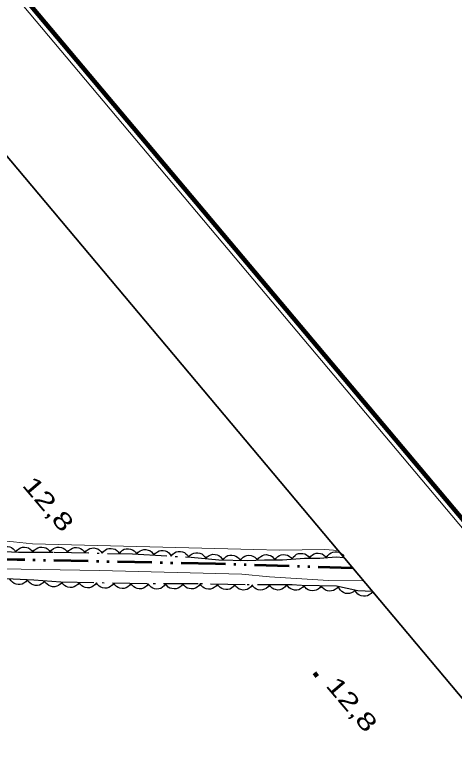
# Model space of a CAD drawing. Extents: x 386081 to 389416, y 5130568 to 5134082.
# Drawn here: x 387666.8 to 387743.1, y 5133611.5 to 5133738.9 of the extents above; entities that cross this region are included whole.
import ezdxf

# ---------------------------------------------------------------- set-up
doc = ezdxf.new("R2010")
doc.units = 0
doc.header["$LTSCALE"] = 1.2
doc.linetypes.add('DASH_DOUBLE_DOT', pattern=[9.2, 5, -1.2, 0.3, -1.2, 0.3, -1.2])
doc.linetypes.add('DOT_DASHED', pattern=[7.7, 5, -1.2, 0.3, -1.2])
for name, color, linetype, lineweight in [('2', 7, 'Continuous', 13), ('3', 7, 'Continuous', 140), ('4', 7, 'DASH_DOUBLE_DOT', 53), ('44', 7, 'Continuous', 25), ('60', 7, 'Continuous', 13)]:
    doc.layers.add(name, color=color, linetype=linetype, lineweight=lineweight)

msp = doc.modelspace()

# ---------------------------------------------------------------- linework, layer by layer
at = {"layer": '2'}
for points in [[(387722.9, 5133646.01), (387720.6, 5133646.16), (387712.75, 5133646.07), (387708.32, 5133646.14), (387669.94, 5133647.12), (387666.6, 5133647.5), (387658.29, 5133648.12), (387654.9, 5133647.99), (387646.17, 5133647.95), (387623.42, 5133648.21), (387619.37, 5133648.57), (387605.82, 5133649.43), (387600.96, 5133649.4), (387585.9, 5133649.65), (387580.43, 5133650.06), (387573.14, 5133650.31), (387558.84, 5133650.46)], [(387531.25, 5133645.22), (387577.8, 5133645.46), (387587.74, 5133645.17), (387593.61, 5133644.66), (387600.68, 5133644.43), (387608.56, 5133644.51), (387618.5, 5133644.26), (387622.18, 5133643.84), (387634.02, 5133642.86), (387637.79, 5133642.92), (387648.62, 5133642.75), (387664.54, 5133642.8), (387681.57, 5133642.54), (387706.22, 5133641.86), (387711.02, 5133641.4), (387721.28, 5133640.76), (387727.32, 5133640.73)]]:
    msp.add_lwpolyline(points, dxfattribs=at)
at = {"layer": '3'}
msp.add_line((387718.81, 5133624.74), (387719.32, 5133624.13), dxfattribs=at)
at = {"layer": '4'}
msp.add_lwpolyline([(387725.48, 5133642.92), (387701.68, 5133643.65), (387667.28, 5133644.37), (387642.99, 5133644.53), (387619.6, 5133645.66), (387594.95, 5133646.47), (387569.95, 5133646.84), (387548.5, 5133647.76), (387510.66, 5133648.67), (387496.17, 5133649.93), (387491.63, 5133649.62), (387487.05, 5133648.66), (387465.8, 5133649.03), (387455.85, 5133649.08), (387447.18, 5133648.38), (387440.76, 5133648.68), (387437.13, 5133648.51)], dxfattribs=at)
at = {"layer": '44'}
for points in [[(387664.01, 5133645.88), (387664.26, 5133646.21), (387664.59, 5133646.45), (387664.88, 5133646.6), (387665.23, 5133646.67), (387665.6, 5133646.68), (387665.97, 5133646.6), (387666.28, 5133646.49), (387666.56, 5133646.28), (387666.82, 5133646.02), (387667, 5133645.71)], [(387667, 5133645.68), (387667.24, 5133646.03), (387667.55, 5133646.28), (387667.83, 5133646.46), (387668.17, 5133646.55), (387668.54, 5133646.58), (387668.92, 5133646.52), (387669.23, 5133646.43), (387669.53, 5133646.24), (387669.8, 5133645.99), (387670, 5133645.69)], [(387670, 5133645.69), (387670.24, 5133646.03), (387670.55, 5133646.29), (387670.83, 5133646.46), (387671.17, 5133646.56), (387671.54, 5133646.59), (387671.92, 5133646.53), (387672.23, 5133646.44), (387672.53, 5133646.25), (387672.8, 5133646), (387673, 5133645.7)], [(387673, 5133645.72), (387673.24, 5133646.06), (387673.57, 5133646.31), (387673.85, 5133646.47), (387674.19, 5133646.55), (387674.56, 5133646.58), (387674.94, 5133646.5), (387675.25, 5133646.41), (387675.54, 5133646.21), (387675.81, 5133645.95), (387676, 5133645.65)], [(387676, 5133645.65), (387676.24, 5133645.99), (387676.57, 5133646.23), (387676.85, 5133646.4), (387677.19, 5133646.48), (387677.56, 5133646.51), (387677.94, 5133646.43), (387678.25, 5133646.34), (387678.54, 5133646.14), (387678.81, 5133645.88), (387679, 5133645.58)], [(387679, 5133645.58), (387679.24, 5133645.92), (387679.56, 5133646.16), (387679.85, 5133646.33), (387680.19, 5133646.41), (387680.56, 5133646.43), (387680.94, 5133646.36), (387681.25, 5133646.27), (387681.54, 5133646.07), (387681.8, 5133645.81), (387682, 5133645.5)], [(387682, 5133645.5), (387682.24, 5133645.84), (387682.56, 5133646.09), (387682.85, 5133646.26), (387683.19, 5133646.34), (387683.56, 5133646.36), (387683.94, 5133646.29), (387684.25, 5133646.2), (387684.54, 5133645.99), (387684.8, 5133645.74), (387685, 5133645.43)], [(387685, 5133645.43), (387685.24, 5133645.77), (387685.56, 5133646.02), (387685.85, 5133646.19), (387686.19, 5133646.27), (387686.56, 5133646.29), (387686.94, 5133646.22), (387687.25, 5133646.12), (387687.54, 5133645.92), (387687.8, 5133645.67), (387688, 5133645.36)], [(387688, 5133645.34), (387688.25, 5133645.67), (387688.58, 5133645.91), (387688.87, 5133646.07), (387689.22, 5133646.14), (387689.58, 5133646.15), (387689.96, 5133646.06), (387690.27, 5133645.96), (387690.55, 5133645.75), (387690.81, 5133645.48), (387690.99, 5133645.17)], [(387690.99, 5133645.17), (387691.25, 5133645.5), (387691.58, 5133645.74), (387691.87, 5133645.9), (387692.21, 5133645.97), (387692.58, 5133645.98), (387692.95, 5133645.9), (387693.26, 5133645.79), (387693.55, 5133645.58), (387693.8, 5133645.31), (387693.99, 5133645)], [(387693.99, 5133645), (387694.24, 5133645.34), (387694.57, 5133645.57), (387694.86, 5133645.73), (387695.21, 5133645.8), (387695.58, 5133645.81), (387695.95, 5133645.73), (387696.26, 5133645.62), (387696.54, 5133645.41), (387696.8, 5133645.15), (387696.98, 5133644.84)], [(387696.98, 5133644.86), (387697.25, 5133645.18), (387697.59, 5133645.4), (387697.89, 5133645.55), (387698.23, 5133645.6), (387698.6, 5133645.6), (387698.97, 5133645.5), (387699.28, 5133645.38), (387699.55, 5133645.16), (387699.8, 5133644.88), (387699.97, 5133644.57)], [(387699.97, 5133644.57), (387700.24, 5133644.89), (387700.58, 5133645.12), (387700.87, 5133645.26), (387701.22, 5133645.32), (387701.59, 5133645.31), (387701.96, 5133645.21), (387702.26, 5133645.1), (387702.54, 5133644.87), (387702.78, 5133644.6), (387702.96, 5133644.28)], [(387702.96, 5133644.33), (387703.2, 5133644.67), (387703.52, 5133644.92), (387703.81, 5133645.09), (387704.15, 5133645.17), (387704.52, 5133645.2), (387704.9, 5133645.12), (387705.21, 5133645.03), (387705.5, 5133644.83), (387705.76, 5133644.57), (387705.96, 5133644.27)], [(387705.96, 5133644.19), (387706.18, 5133644.54), (387706.48, 5133644.81), (387706.76, 5133645), (387707.09, 5133645.1), (387707.46, 5133645.15), (387707.84, 5133645.1), (387708.16, 5133645.03), (387708.46, 5133644.85), (387708.74, 5133644.61), (387708.96, 5133644.32)], [(387708.96, 5133644.37), (387709.19, 5133644.71), (387709.5, 5133644.97), (387709.79, 5133645.14), (387710.13, 5133645.23), (387710.49, 5133645.27), (387710.87, 5133645.2), (387711.19, 5133645.12), (387711.48, 5133644.92), (387711.75, 5133644.67), (387711.96, 5133644.38)], [(387711.96, 5133644.29), (387712.17, 5133644.65), (387712.47, 5133644.93), (387712.74, 5133645.12), (387713.07, 5133645.23), (387713.44, 5133645.29), (387713.82, 5133645.25), (387714.14, 5133645.18), (387714.44, 5133645.01), (387714.73, 5133644.78), (387714.95, 5133644.49)], [(387714.95, 5133644.49), (387715.16, 5133644.85), (387715.46, 5133645.13), (387715.73, 5133645.32), (387716.06, 5133645.44), (387716.43, 5133645.49), (387716.81, 5133645.45), (387717.13, 5133645.39), (387717.44, 5133645.21), (387717.72, 5133644.98), (387717.95, 5133644.7)], [(387717.95, 5133644.64), (387718.18, 5133644.99), (387718.5, 5133645.25), (387718.78, 5133645.42), (387719.12, 5133645.51), (387719.48, 5133645.55), (387719.86, 5133645.48), (387720.18, 5133645.4), (387720.47, 5133645.2), (387720.74, 5133644.95), (387720.95, 5133644.65)], [(387720.94, 5133644.75), (387721.15, 5133645.12), (387721.44, 5133645.4), (387721.7, 5133645.6), (387722.04, 5133645.72), (387722.4, 5133645.78), (387722.78, 5133645.75), (387723.1, 5133645.69), (387723.41, 5133645.52), (387723.7, 5133645.29), (387723.93, 5133645.02)], [(387669.02, 5133640.9), (387668.77, 5133640.57), (387668.44, 5133640.32), (387668.16, 5133640.17), (387667.81, 5133640.09), (387667.44, 5133640.08), (387667.07, 5133640.16), (387666.76, 5133640.26), (387666.47, 5133640.47), (387666.21, 5133640.73), (387666.02, 5133641.04)], [(387672.01, 5133640.71), (387671.76, 5133640.38), (387671.42, 5133640.15), (387671.13, 5133640), (387670.78, 5133639.94), (387670.41, 5133639.93), (387670.04, 5133640.02), (387669.73, 5133640.13), (387669.45, 5133640.35), (387669.2, 5133640.62), (387669.02, 5133640.93)], [(387675.01, 5133640.49), (387674.75, 5133640.16), (387674.41, 5133639.93), (387674.12, 5133639.78), (387673.77, 5133639.71), (387673.4, 5133639.71), (387673.03, 5133639.8), (387672.73, 5133639.91), (387672.45, 5133640.13), (387672.19, 5133640.4), (387672.01, 5133640.71)], [(387678.01, 5133640.43), (387677.77, 5133640.09), (387677.44, 5133639.84), (387677.16, 5133639.68), (387676.82, 5133639.59), (387676.45, 5133639.57), (387676.07, 5133639.64), (387675.76, 5133639.74), (387675.47, 5133639.94), (387675.2, 5133640.19), (387675.01, 5133640.5)], [(387681.01, 5133640.37), (387680.76, 5133640.03), (387680.44, 5133639.78), (387680.16, 5133639.62), (387679.82, 5133639.53), (387679.45, 5133639.51), (387679.07, 5133639.58), (387678.76, 5133639.67), (387678.47, 5133639.87), (387678.2, 5133640.13), (387678.01, 5133640.43)], [(387684.01, 5133640.31), (387683.76, 5133639.97), (387683.44, 5133639.72), (387683.16, 5133639.55), (387682.82, 5133639.47), (387682.45, 5133639.45), (387682.07, 5133639.52), (387681.76, 5133639.61), (387681.47, 5133639.81), (387681.2, 5133640.07), (387681.01, 5133640.37)], [(387687, 5133640.25), (387686.76, 5133639.91), (387686.44, 5133639.66), (387686.16, 5133639.49), (387685.81, 5133639.41), (387685.45, 5133639.38), (387685.07, 5133639.46), (387684.76, 5133639.55), (387684.47, 5133639.75), (387684.2, 5133640.01), (387684.01, 5133640.31)], [(387690, 5133640.19), (387689.76, 5133639.84), (387689.44, 5133639.6), (387689.16, 5133639.43), (387688.81, 5133639.35), (387688.45, 5133639.32), (387688.07, 5133639.39), (387687.76, 5133639.49), (387687.47, 5133639.69), (387687.2, 5133639.95), (387687, 5133640.25)], [(387693, 5133640.2), (387692.77, 5133639.85), (387692.46, 5133639.6), (387692.17, 5133639.42), (387691.83, 5133639.33), (387691.47, 5133639.3), (387691.09, 5133639.36), (387690.77, 5133639.45), (387690.48, 5133639.64), (387690.21, 5133639.89), (387690, 5133640.19)], [(387696, 5133640.21), (387695.77, 5133639.86), (387695.46, 5133639.61), (387695.17, 5133639.43), (387694.83, 5133639.34), (387694.47, 5133639.31), (387694.09, 5133639.37), (387693.77, 5133639.46), (387693.48, 5133639.65), (387693.21, 5133639.9), (387693, 5133640.2)], [(387699, 5133640.22), (387698.77, 5133639.87), (387698.46, 5133639.62), (387698.17, 5133639.44), (387697.83, 5133639.35), (387697.47, 5133639.32), (387697.09, 5133639.38), (387696.77, 5133639.47), (387696.48, 5133639.66), (387696.21, 5133639.91), (387696, 5133640.21)], [(387702, 5133640.13), (387701.76, 5133639.79), (387701.44, 5133639.55), (387701.15, 5133639.38), (387700.81, 5133639.3), (387700.44, 5133639.28), (387700.06, 5133639.35), (387699.75, 5133639.45), (387699.46, 5133639.65), (387699.2, 5133639.91), (387699, 5133640.21)], [(387705, 5133640.06), (387704.76, 5133639.72), (387704.44, 5133639.47), (387704.15, 5133639.3), (387703.81, 5133639.22), (387703.44, 5133639.2), (387703.06, 5133639.27), (387702.75, 5133639.37), (387702.46, 5133639.57), (387702.2, 5133639.83), (387702, 5133640.13)], [(387708, 5133639.98), (387707.76, 5133639.64), (387707.44, 5133639.39), (387707.15, 5133639.23), (387706.81, 5133639.15), (387706.44, 5133639.12), (387706.06, 5133639.2), (387705.75, 5133639.29), (387705.46, 5133639.49), (387705.2, 5133639.75), (387705, 5133640.06)], [(387711, 5133640.03), (387710.77, 5133639.68), (387710.45, 5133639.42), (387710.17, 5133639.25), (387709.83, 5133639.16), (387709.46, 5133639.12), (387709.09, 5133639.19), (387708.77, 5133639.27), (387708.48, 5133639.47), (387708.2, 5133639.72), (387708, 5133640.01)], [(387714, 5133640.04), (387713.77, 5133639.69), (387713.45, 5133639.43), (387713.17, 5133639.26), (387712.83, 5133639.17), (387712.46, 5133639.13), (387712.09, 5133639.2), (387711.77, 5133639.28), (387711.48, 5133639.48), (387711.2, 5133639.73), (387711, 5133640.03)], [(387716.99, 5133639.88), (387716.74, 5133639.56), (387716.4, 5133639.33), (387716.11, 5133639.18), (387715.76, 5133639.11), (387715.39, 5133639.11), (387715.02, 5133639.2), (387714.71, 5133639.31), (387714.43, 5133639.53), (387714.18, 5133639.8), (387714, 5133640.11)], [(387720, 5133639.86), (387719.76, 5133639.52), (387719.44, 5133639.27), (387719.15, 5133639.1), (387718.81, 5133639.02), (387718.44, 5133638.99), (387718.06, 5133639.06), (387717.75, 5133639.16), (387717.46, 5133639.35), (387717.19, 5133639.61), (387717, 5133639.91)], [(387723, 5133639.81), (387722.76, 5133639.47), (387722.44, 5133639.22), (387722.15, 5133639.05), (387721.81, 5133638.97), (387721.44, 5133638.94), (387721.06, 5133639.01), (387720.75, 5133639.11), (387720.46, 5133639.31), (387720.19, 5133639.56), (387720, 5133639.86)], [(387725.91, 5133639.09), (387725.61, 5133638.8), (387725.25, 5133638.62), (387724.93, 5133638.51), (387724.58, 5133638.5), (387724.22, 5133638.55), (387723.86, 5133638.69), (387723.57, 5133638.85), (387723.33, 5133639.1), (387723.12, 5133639.41), (387722.99, 5133639.74)], [(387728.9, 5133638.85), (387728.65, 5133638.52), (387728.32, 5133638.28), (387728.03, 5133638.12), (387727.68, 5133638.05), (387727.31, 5133638.04), (387726.94, 5133638.12), (387726.63, 5133638.23), (387726.35, 5133638.44), (387726.09, 5133638.71), (387725.9, 5133639.01)]]:
    msp.add_lwpolyline(points, dxfattribs=at)
at = {"layer": '44', "linetype": 'DOT_DASHED'}
for points in [[(387663.4, 5133645.91), (387667.48, 5133645.68), (387673.71, 5133645.7), (387687.26, 5133645.38), (387697.46, 5133644.81), (387702.25, 5133644.35), (387707.16, 5133644.24), (387710.16, 5133644.37), (387713.27, 5133644.38), (387717.11, 5133644.64), (387719.74, 5133644.65), (387722.61, 5133644.9), (387723.94, 5133644.76)], [(387728.9, 5133638.85), (387726.35, 5133638.99), (387722.64, 5133639.82), (387716.53, 5133639.92), (387714.97, 5133640.04), (387706.82, 5133640.01), (387698.67, 5133640.22), (387689.81, 5133640.19), (387674.82, 5133640.5), (387670.14, 5133640.85), (387657.78, 5133641.41)]]:
    msp.add_lwpolyline(points, dxfattribs=at)
at = {"layer": '60'}
msp.add_line((387383.05, 5134080.13), (389414.21, 5131662), dxfattribs=at)
at = {"layer": '60', "lineweight": 158}
msp.add_lwpolyline([(386081.46, 5132988.14), (387383.17, 5134081.54), (389415.62, 5131661.88), (388113.9, 5130568.48)], close=True, dxfattribs=at)
at = {"layer": '60', "lineweight": 35}
msp.add_lwpolyline([(386109.63, 5132985.69), (387380.72, 5134053.36), (389052.99, 5132062.51), (387781.9, 5130994.83)], close=True, dxfattribs=at)

# ---------------------------------------------------------------- texts
at = {"layer": '3', "width": 1.4}
for p in [(387667.99, 5133657.27), (387720.64, 5133622.52)]:
    msp.add_text('12,8   ', height=3, rotation=310.294, dxfattribs=at).set_placement(p)

doc.saveas('drawing.dxf')
